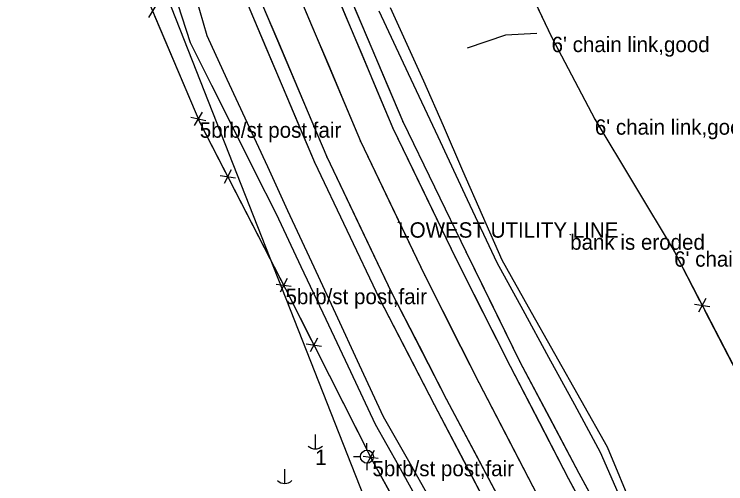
# Model space of a CAD drawing. Extents: x -99999 to 591807, y -99999 to 347168.
# Drawn here: x 588738.2 to 588969.9, y 344439 to 344591.7 of the extents above; entities that cross this region are included whole.
import ezdxf

# ---------------------------------------------------------------- set-up
doc = ezdxf.new("R2010")
doc.units = 0
for name, color, linetype in [('S_DITCHLINE', 7, 'Continuous'), ('S_EDGE_PAVEMENT', 7, 'Continuous'), ('S_ELECTRIC_UTILITIES_ANNOT', 7, 'Continuous'), ('S_FENCE', 7, 'Continuous'), ('S_FENCE_ANNOT', 7, 'Continuous'), ('S_GRD_PT_SYM', 7, 'Continuous'), ('S_MSC_PT_SYM', 7, 'Continuous'), ('S_PAVEMENT_CROWN', 7, 'Continuous'), ('S_RDW_PT_SYM', 7, 'Continuous'), ('S_SHOULDER', 7, 'Continuous'), ('S_SURVEY_TEXT_ANNOT', 7, 'Continuous'), ('S_UTILITY_POLE', 7, 'Continuous'), ('S_UTILITY_POLE_ANNOT', 7, 'Continuous'), ('S_UTL_PT_SYM', 7, 'Continuous'), ('S_WATER_UTILITIES', 7, 'Continuous')]:
    doc.layers.add(name, color=color, linetype=linetype)

msp = doc.modelspace()

# ---------------------------------------------------------------- linework, layer by layer
at = {"layer": 'S_DITCHLINE'}
for points in [[(588870.94, 344431.25), (588863.41, 344444.75), (588855.88, 344458.25), (588847.8, 344475.35), (588839.72, 344492.44), (588831.64, 344509.53), (588823.56, 344526.63), (588816.56, 344540.57), (588809.56, 344554.52), (588802.55, 344568.47), (588795.55, 344582.42), (588790.18, 344599.23), (588784.82, 344616.04), (588779.45, 344632.86), (588774.08, 344649.67), (588769.42, 344672.51), (588764.77, 344695.34)], [(588874, 344433.43), (588866.22, 344447.08), (588858.44, 344460.73), (588850.65, 344477.49), (588842.86, 344494.26), (588835.08, 344511.02), (588827.29, 344527.79), (588820.72, 344542.02), (588814.15, 344556.24), (588807.58, 344570.47), (588801.01, 344584.7), (588796.27, 344601.28), (588791.53, 344617.86), (588786.79, 344634.44), (588782.04, 344651.02), (588775.21, 344674.17), (588768.37, 344697.32)], [(588860.65, 344593.91), (588866.04, 344581.99), (588871.44, 344570.07), (588877.81, 344555.49), (588884.18, 344540.92), (588890.55, 344526.34), (588896.92, 344511.77), (588905.5, 344496.57), (588914.08, 344481.37), (588922.65, 344466.17), (588931.23, 344450.98), (588939.84, 344430.38)], [(588856.89, 344592.86), (588866.5, 344572.39), (588876.12, 344551.91), (588885.73, 344531.44), (588895.34, 344510.97), (588903.76, 344495.54), (588912.17, 344480.12), (588920.59, 344464.7), (588929, 344449.28), (588937.77, 344429.15)], [(588908.31, 344585.42), (588898.13, 344584.9), (588885.73, 344580.68)]]:
    msp.add_lwpolyline(points, dxfattribs=at)
at = {"layer": 'S_EDGE_PAVEMENT'}
for points in [[(588765.99, 344870.23), (588770.1, 344848.75), (588778.33, 344805.8), (588788.43, 344761.51), (588798.57, 344722.55), (588812.77, 344679.16), (588826.57, 344640.34), (588841.24, 344602.68), (588861.46, 344554.69), (588881.88, 344512.47), (588899.73, 344477.19), (588918.71, 344440.61), (588942.67, 344395.84), (588961.22, 344360.55), (588983.12, 344320.45), (589003.03, 344283.6), (589022.85, 344247.81), (589044.06, 344210.38), (589062.61, 344176.98)], [(588743.11, 344866.97), (588747.6, 344843.06), (588756.03, 344801.96), (588766.15, 344755.9), (588777.27, 344714.68), (588790.72, 344671.64), (588803.52, 344635.49), (588819.08, 344594.61), (588840.01, 344545.27), (588861, 344501.19), (588878.99, 344466.41), (588898.26, 344430.03), (588922.05, 344384.94), (588940.96, 344349.74), (588962.71, 344309.22), (588982.6, 344273.24), (589002.69, 344236.73), (589023.86, 344198.7), (589042.88, 344164.72)], [(588743.11, 344866.97), (588747.6, 344843.06), (588751.82, 344822.51), (588756.03, 344801.96), (588761.09, 344778.93), (588766.15, 344755.9), (588771.71, 344735.29), (588777.27, 344714.68), (588784, 344693.16), (588790.72, 344671.64), (588797.12, 344653.56), (588803.52, 344635.49), (588811.3, 344615.05), (588819.08, 344594.61), (588824.31, 344582.28), (588829.54, 344569.94), (588834.77, 344557.6), (588840.01, 344545.27), (588850.5, 344523.23), (588861, 344501.19), (588870, 344483.8), (588878.99, 344466.41), (588888.63, 344448.22), (588898.26, 344430.03)], [(588841.24, 344602.68), (588846.3, 344590.68), (588851.35, 344578.69), (588856.41, 344566.69), (588861.46, 344554.69), (588871.67, 344533.58), (588881.88, 344512.47), (588890.8, 344494.83), (588899.73, 344477.19), (588909.22, 344458.9), (588918.71, 344440.61), (588924.7, 344429.41)]]:
    msp.add_lwpolyline(points, dxfattribs=at)
at = {"layer": 'S_FENCE'}
for p, q in [((588775.76, 344610.3), (588798.6, 344556.53)), ((588902.21, 344607.48), (588913.17, 344584.38)), ((588784.54, 344594.88), (588781.89, 344590.64)), ((588913.17, 344584.38), (588927.26, 344557.52)), ((588799.43, 344559.8), (588796.79, 344555.56)), ((588795.66, 344558.2), (588800.56, 344557.16)), ((588798.6, 344556.53), (588826.53, 344502.38)), ((588927.26, 344557.52), (588953.08, 344514.58)), ((588808.87, 344541.08), (588806.54, 344536.65)), ((588805.23, 344539.2), (588810.19, 344538.53)), ((588953.08, 344514.58), (588980.98, 344460.73)), ((588827.1, 344505.74), (588824.77, 344501.32)), ((588823.46, 344503.86), (588828.41, 344503.19)), ((588826.53, 344502.38), (588854.84, 344446.42)), ((588963.34, 344499.23), (588961.02, 344494.8)), ((588959.7, 344497.34), (588964.66, 344496.68)), ((588833.29, 344484.48), (588838.24, 344483.77)), ((588836.94, 344486.32), (588834.58, 344481.92)), ((588855.41, 344449.81), (588853.05, 344445.41)), ((588851.76, 344447.96), (588856.71, 344447.26)), ((588854.84, 344446.42), (588916.95, 344334.23))]:
    msp.add_line(p, q, dxfattribs=at)
for points in [[(588902.21, 344607.48), (588913.17, 344584.38)], [(588783.89, 344591.17), (588797.43, 344559.27)], [(588913.17, 344584.38), (588927.26, 344557.52)], [(588798.6, 344556.53), (588806.88, 344540.47)], [(588927.26, 344557.52), (588953.08, 344514.58)], [(588808.54, 344537.26), (588825.1, 344505.13)], [(588953.08, 344514.58), (588961.35, 344498.61)], [(588826.53, 344502.38), (588834.92, 344485.78)], [(588963.01, 344495.42), (588979.56, 344463.47)], [(588836.6, 344482.46), (588853.39, 344449.27)], [(588854.84, 344446.42), (588864.05, 344429.78)]]:
    msp.add_lwpolyline(points, dxfattribs=at)
at = {"layer": 'S_GRD_PT_SYM'}
msp.add_lwpolyline([(588863.23, 344524.02), (588863.23, 344524.07), (588863.23, 344524.02), (588863.18, 344524.02), (588863.23, 344524.02), (588863.23, 344523.97), (588863.23, 344524.02), (588863.28, 344524.02)], close=True, dxfattribs=at)
at = {"layer": 'S_MSC_PT_SYM'}
for points in [[(588913.17, 344584.38), (588913.17, 344584.43), (588913.17, 344584.38), (588913.12, 344584.38), (588913.17, 344584.38), (588913.17, 344584.33), (588913.17, 344584.38), (588913.22, 344584.38)], [(588798.6, 344556.53), (588798.6, 344556.58), (588798.6, 344556.53), (588798.55, 344556.53), (588798.6, 344556.53), (588798.6, 344556.48), (588798.6, 344556.53), (588798.65, 344556.53)], [(588927.26, 344557.52), (588927.26, 344557.57), (588927.26, 344557.52), (588927.21, 344557.52), (588927.26, 344557.52), (588927.26, 344557.47), (588927.26, 344557.52), (588927.31, 344557.52)], [(588919.22, 344520.09), (588919.22, 344520.14), (588919.22, 344520.09), (588919.17, 344520.09), (588919.22, 344520.09), (588919.22, 344520.04), (588919.22, 344520.09), (588919.27, 344520.09)], [(588953.08, 344514.58), (588953.08, 344514.63), (588953.08, 344514.58), (588953.03, 344514.58), (588953.08, 344514.58), (588953.08, 344514.53), (588953.08, 344514.58), (588953.13, 344514.58)], [(588826.53, 344502.38), (588826.53, 344502.43), (588826.53, 344502.38), (588826.48, 344502.38), (588826.53, 344502.38), (588826.53, 344502.33), (588826.53, 344502.38), (588826.58, 344502.38)], [(588854.84, 344446.42), (588854.84, 344446.47), (588854.84, 344446.42), (588854.79, 344446.42), (588854.84, 344446.42), (588854.84, 344446.37), (588854.84, 344446.42), (588854.89, 344446.42)]]:
    msp.add_lwpolyline(points, dxfattribs=at)
at = {"layer": 'S_PAVEMENT_CROWN'}
for points in [[(588754.85, 344868.86), (588758.84, 344848.07), (588767.42, 344803.63), (588777.26, 344758.59), (588788.14, 344718.17), (588802.05, 344675.31), (588814.6, 344639.88), (588830, 344600.03), (588850.96, 344550.4), (588871.75, 344506.93), (588889.5, 344471.89), (588908.57, 344435.16), (588932.29, 344390.63), (588951.38, 344354.91), (588973.01, 344314.97), (588993.1, 344278.53), (589012.71, 344242.08), (589034.18, 344204.28), (589052.82, 344171.66)], [(588754.85, 344868.86), (588758.84, 344848.07), (588763.13, 344825.85), (588767.42, 344803.63), (588772.34, 344781.11), (588777.26, 344758.59), (588782.7, 344738.38), (588788.14, 344718.17), (588795.09, 344696.74), (588802.05, 344675.31), (588808.32, 344657.6), (588814.6, 344639.88), (588822.3, 344619.96), (588830, 344600.03), (588835.24, 344587.63), (588840.48, 344575.22), (588845.72, 344562.81), (588850.96, 344550.4), (588861.35, 344528.67), (588871.75, 344506.93), (588880.62, 344489.41), (588889.5, 344471.89), (588899.03, 344453.53), (588908.57, 344435.16)]]:
    msp.add_lwpolyline(points, dxfattribs=at)
at = {"layer": 'S_RDW_PT_SYM'}
for points in [[(588864.68, 344556.8), (588864.72, 344556.82), (588864.68, 344556.8), (588864.66, 344556.84), (588864.68, 344556.8), (588864.63, 344556.78), (588864.68, 344556.8), (588864.7, 344556.75)], [(588861.46, 344554.69), (588861.51, 344554.71), (588861.46, 344554.69), (588861.44, 344554.74), (588861.46, 344554.69), (588861.42, 344554.67), (588861.46, 344554.69), (588861.48, 344554.65)], [(588850.96, 344550.4), (588851.01, 344550.42), (588850.96, 344550.4), (588850.94, 344550.45), (588850.96, 344550.4), (588850.92, 344550.38), (588850.96, 344550.4), (588850.98, 344550.36)], [(588840.01, 344545.27), (588840.05, 344545.29), (588840.01, 344545.27), (588839.99, 344545.31), (588840.01, 344545.27), (588839.96, 344545.24), (588840.01, 344545.27), (588840.03, 344545.22)], [(588835.93, 344543.63), (588835.98, 344543.65), (588835.93, 344543.63), (588835.91, 344543.67), (588835.93, 344543.63), (588835.89, 344543.6), (588835.93, 344543.63), (588835.95, 344543.58)], [(588881.88, 344512.47), (588881.92, 344512.49), (588881.88, 344512.47), (588881.86, 344512.52), (588881.88, 344512.47), (588881.83, 344512.45), (588881.88, 344512.47), (588881.9, 344512.43)], [(588885.33, 344514.26), (588885.38, 344514.28), (588885.33, 344514.26), (588885.31, 344514.3), (588885.33, 344514.26), (588885.29, 344514.23), (588885.33, 344514.26), (588885.36, 344514.21)], [(588871.75, 344506.93), (588871.79, 344506.95), (588871.75, 344506.93), (588871.72, 344506.98), (588871.75, 344506.93), (588871.7, 344506.91), (588871.75, 344506.93), (588871.77, 344506.89)], [(588861, 344501.19), (588861.05, 344501.22), (588861, 344501.19), (588860.98, 344501.24), (588861, 344501.19), (588860.96, 344501.17), (588861, 344501.19), (588861.02, 344501.15)], [(588857.06, 344499.35), (588857.1, 344499.38), (588857.06, 344499.35), (588857.04, 344499.4), (588857.06, 344499.35), (588857.01, 344499.33), (588857.06, 344499.35), (588857.08, 344499.31)], [(588902.84, 344478.66), (588902.88, 344478.69), (588902.84, 344478.66), (588902.81, 344478.71), (588902.84, 344478.66), (588902.79, 344478.64), (588902.84, 344478.66), (588902.86, 344478.62)], [(588899.73, 344477.19), (588899.77, 344477.21), (588899.73, 344477.19), (588899.71, 344477.23), (588899.73, 344477.19), (588899.68, 344477.17), (588899.73, 344477.19), (588899.75, 344477.14)], [(588889.5, 344471.89), (588889.54, 344471.92), (588889.5, 344471.89), (588889.47, 344471.94), (588889.5, 344471.89), (588889.45, 344471.87), (588889.5, 344471.89), (588889.52, 344471.85)], [(588878.99, 344466.41), (588879.03, 344466.44), (588878.99, 344466.41), (588878.97, 344466.46), (588878.99, 344466.41), (588878.95, 344466.39), (588878.99, 344466.41), (588879.01, 344466.37)], [(588874.94, 344464.7), (588874.99, 344464.73), (588874.94, 344464.7), (588874.92, 344464.75), (588874.94, 344464.7), (588874.9, 344464.68), (588874.94, 344464.7), (588874.97, 344464.66)], [(588918.71, 344440.61), (588918.75, 344440.63), (588918.71, 344440.61), (588918.68, 344440.65), (588918.71, 344440.61), (588918.66, 344440.58), (588918.71, 344440.61), (588918.73, 344440.56)], [(588922.04, 344442.41), (588922.09, 344442.43), (588922.04, 344442.41), (588922.02, 344442.45), (588922.04, 344442.41), (588922, 344442.39), (588922.04, 344442.41), (588922.07, 344442.37)]]:
    msp.add_lwpolyline(points, close=True, dxfattribs=at)
at = {"layer": 'S_SHOULDER'}
for points in [[(588738.19, 344865.87), (588742.81, 344841.87), (588751.14, 344801.34), (588761.84, 344755.05), (588772.68, 344713.58), (588786.05, 344670.32), (588798.82, 344633.99), (588814.89, 344593.26), (588835.93, 344543.63), (588857.06, 344499.35), (588874.94, 344464.7), (588894.38, 344427.63), (588918.68, 344382.54), (588937.74, 344348.11), (588959.08, 344307.72), (588979.45, 344271.19), (588999.32, 344234.44), (589020.87, 344196.88), (589039.88, 344162.93), (589065.49, 344116.39), (589085.6, 344080.47), (589103.48, 344047.79), (589120.92, 344015.14), (589133.17, 343992.99)], [(588738.19, 344865.87), (588742.81, 344841.87), (588746.97, 344821.61), (588751.14, 344801.34), (588756.49, 344778.2), (588761.84, 344755.05), (588767.26, 344734.32), (588772.68, 344713.58), (588779.37, 344691.95), (588786.05, 344670.32), (588792.43, 344652.16), (588798.82, 344633.99), (588806.85, 344613.62), (588814.89, 344593.26), (588820.15, 344580.85), (588825.41, 344568.44), (588830.67, 344556.03), (588835.93, 344543.63), (588846.5, 344521.49), (588857.06, 344499.35), (588866, 344482.03), (588874.94, 344464.7), (588884.66, 344446.16), (588894.38, 344427.63)], [(588783.95, 344805.76), (588792.82, 344762.54), (588803.1, 344724.26), (588816.56, 344680.32), (588829.98, 344641.87), (588844.53, 344604.38), (588864.68, 344556.8), (588885.33, 344514.26), (588902.84, 344478.66), (588922.04, 344442.41), (588946.39, 344397.88), (588965.14, 344362.58), (588986.97, 344322.29), (589005.45, 344284.66), (589025.19, 344249.51), (589047.29, 344212.37), (589066.61, 344179.41), (589092.47, 344132.5), (589112.82, 344096.51), (589129.8, 344066.12), (589149.16, 344031.26), (589168.63, 343996.79)], [(588783.95, 344805.76), (588788.39, 344784.15), (588792.82, 344762.54), (588797.96, 344743.4), (588803.1, 344724.26), (588809.83, 344702.29), (588816.56, 344680.32), (588823.27, 344661.1), (588829.98, 344641.87), (588837.25, 344623.13), (588844.53, 344604.38), (588849.57, 344592.49), (588854.6, 344580.59), (588859.64, 344568.7), (588864.68, 344556.8), (588875.01, 344535.53), (588885.33, 344514.26), (588894.09, 344496.46), (588902.84, 344478.66), (588912.44, 344460.54), (588922.04, 344442.41), (588928.13, 344431.28)]]:
    msp.add_lwpolyline(points, dxfattribs=at)
at = {"layer": 'S_UTILITY_POLE'}
for p, q in [((588836.18, 344455.01), (588836.18, 344450.28)), ((588853.04, 344449.89), (588853.04, 344452.13)), ((588850.95, 344447.76), (588848.63, 344447.76)), ((588853.12, 344443.34), (588853.12, 344445.66)), ((588826.22, 344443.76), (588826.22, 344439.04))]:
    msp.add_line(p, q, dxfattribs=at)
msp.add_circle((588853.05, 344447.78), 2.13, dxfattribs=at)
for centre in [(588836.24, 344453.71), (588826.28, 344442.46)]:
    msp.add_arc(centre, 3.41, 226.3972, 313.6028, dxfattribs=at)
at = {"layer": 'S_UTL_PT_SYM'}
msp.add_lwpolyline([(588863.23, 344524.02), (588863.23, 344524.07), (588863.23, 344524.02), (588863.18, 344524.02), (588863.23, 344524.02), (588863.23, 344523.97), (588863.23, 344524.02), (588863.28, 344524.02)], dxfattribs=at)
at = {"layer": 'S_WATER_UTILITIES'}
msp.add_line((588758.4, 344672.73), (588851.94, 344435.08), dxfattribs=at)

# ---------------------------------------------------------------- texts
at = {"layer": 'S_ELECTRIC_UTILITIES_ANNOT'}
msp.add_text('LOWEST UTILITY LINE', height=5, dxfattribs=at).set_placement((588863.23, 344519.02))
at = {"layer": 'S_FENCE_ANNOT'}
for s, p in [("6' chain link,good", (588913.17, 344579.38)), ('5brb/st post,fair', (588798.6, 344551.53)), ("6' chain link,good", (588927.26, 344552.52)), ("6' chain link,good", (588953.08, 344509.58)), ('5brb/st post,fair', (588826.53, 344497.38)), ('5brb/st post,fair', (588854.84, 344441.42))]:
    msp.add_text(s, height=5, dxfattribs=at).set_placement(p)
at = {"layer": 'S_SURVEY_TEXT_ANNOT'}
msp.add_text('bank is eroded', height=5, dxfattribs=at).set_placement((588919.22, 344515.09))
at = {"layer": 'S_UTILITY_POLE_ANNOT'}
msp.add_text('1', height=5, dxfattribs=at).set_placement((588836.19, 344445.06))

doc.saveas('drawing.dxf')
